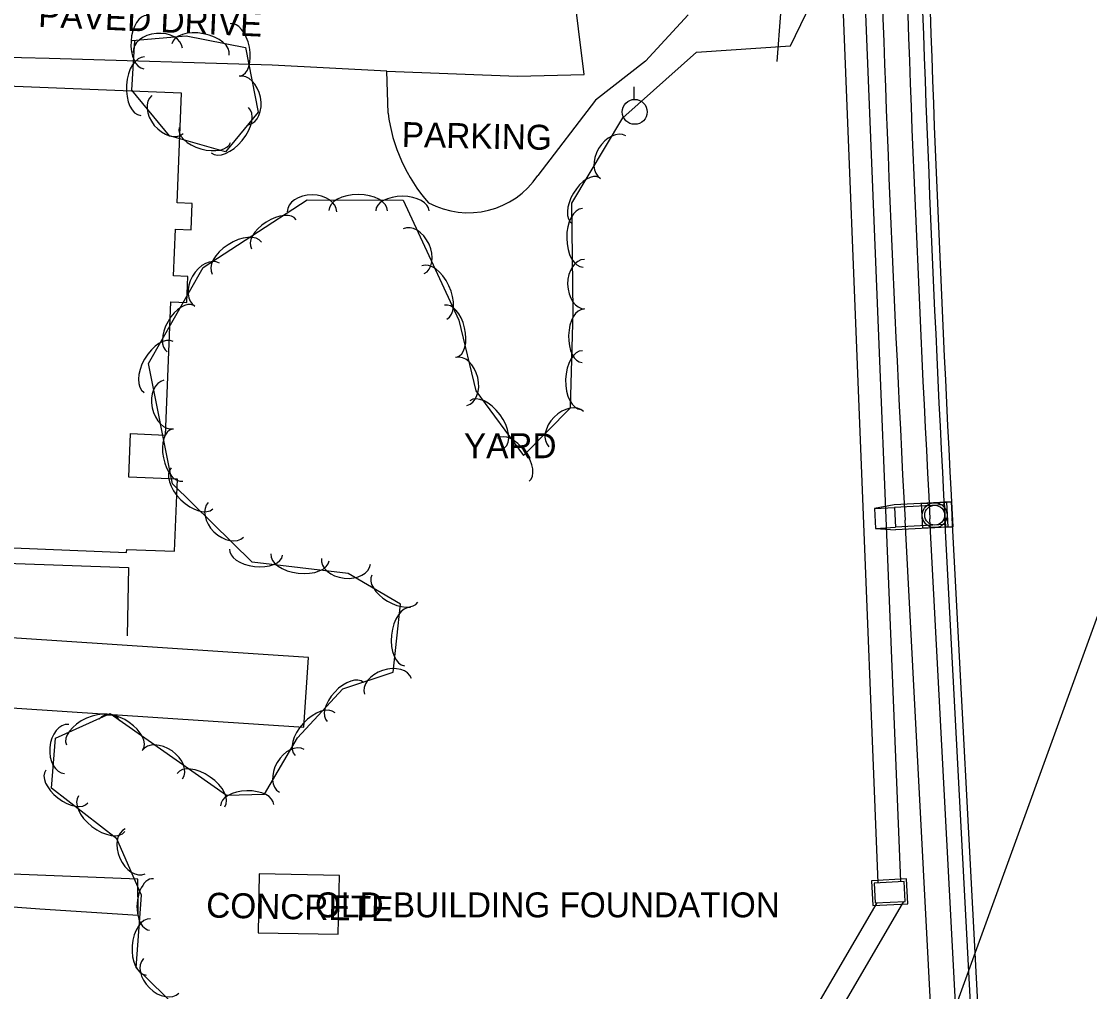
# Model space of a CAD drawing. Extents: x 978516 to 993312, y 1836504 to 1846212.
# Drawn here: x 992275.9 to 992490.2, y 1842182.6 to 1842377.1 of the extents above; entities that cross this region are included whole.
import ezdxf

# ---------------------------------------------------------------- set-up
doc = ezdxf.new("R2010")
doc.units = 0
for name, color, linetype in [('R_Drainage', 7, 'Continuous'), ('R_Proposed Road', 7, 'Continuous'), ('S_BUILDING', 7, 'Continuous'), ('S_BUILDING_ANNOT', 7, 'Continuous'), ('S_DRIVEWAY_ANNOT', 7, 'Continuous'), ('S_FENCE', 7, 'Continuous'), ('S_PARKING', 7, 'Continuous'), ('S_PARKING_ANNOT', 7, 'Continuous'), ('S_SANITARY_SEWER', 7, 'Continuous'), ('S_SIDEWALK', 7, 'Continuous'), ('S_SURVEY_TEXT_ANNOT', 7, 'Continuous'), ('S_TREE', 7, 'Continuous'), ('S_UTILITY_POLE', 7, 'Continuous')]:
    doc.layers.add(name, color=color, linetype=linetype)

msp = doc.modelspace()

# ---------------------------------------------------------------- linework, layer by layer
at = {"layer": 'R_Drainage'}
for p, q in [((992437.88, 1842450.3), (992447.74, 1842204.4)), ((992442.38, 1842450.4), (992452.24, 1842204.64)), ((992451, 1842280.19), (992447.03, 1842279.48)), ((992461.48, 1842280.75), (992451, 1842280.19)), ((992461.01, 1842280.22), (992451.03, 1842279.69)), ((992456.76, 1842275.49), (992456.49, 1842280.48)), ((992461.01, 1842280.22), (992461.22, 1842276.23)), ((992461.48, 1842280.75), (992461.75, 1842275.75)), ((992447.03, 1842279.48), (992451.03, 1842279.69)), ((992447.03, 1842279.48), (992447.24, 1842275.48)), ((992451.03, 1842279.69), (992451.24, 1842275.7)), ((992447.24, 1842275.48), (992451.24, 1842275.7)), ((992461.22, 1842276.23), (992451.24, 1842275.7)), ((992461.75, 1842275.75), (992451.27, 1842275.2)), ((992461.25, 1842275.73), (992462.75, 1842275.81)), ((992447.24, 1842275.48), (992451.27, 1842275.2)), ((992452.89, 1842200.67), (992388.83, 1842091.42)), ((992447.51, 1842200.38), (992384.95, 1842093.69))]:
    msp.add_line(p, q, dxfattribs=at)
for points in [[(992456.76, 1842275.49), (992456.49, 1842280.48), (992461.48, 1842280.74), (992461.75, 1842275.75)], [(992461.25, 1842275.72), (992460.99, 1842280.72), (992462.48, 1842280.8), (992462.75, 1842275.8)], [(992446.73, 1842199.84), (992453.72, 1842200.21), (992453.46, 1842205.2), (992446.47, 1842204.83)], [(992446.73, 1842199.84), (992453.72, 1842200.21), (992453.46, 1842205.2), (992446.47, 1842204.83)], [(992447.2, 1842200.36), (992453.2, 1842200.68), (992452.98, 1842204.68), (992446.99, 1842204.36)], [(992447.2, 1842200.36), (992453.2, 1842200.68), (992452.98, 1842204.68), (992446.99, 1842204.36)]]:
    msp.add_lwpolyline(points, close=True, dxfattribs=at)
msp.add_lwpolyline([(992462.75, 1842275.81), (992462.48, 1842280.8), (992460.99, 1842280.72), (992461.25, 1842275.73)], dxfattribs=at)
for radius in [2.5, 2.5, 2.5, 2, 2, 2]:
    msp.add_circle((992459.12, 1842278.12), radius, dxfattribs=at)
at = {"layer": 'R_Proposed Road'}
for p, q in [((992481.49, 1841740.77), (992453.17, 1842277.1)), ((992486.48, 1841741.04), (992458.16, 1842277.36)), ((992489.48, 1841741.19), (992461.15, 1842277.52)), ((992490.97, 1841741.27), (992462.65, 1842277.6))]:
    msp.add_line(p, q, dxfattribs=at)
for radius, start in [(5752.08, 180.090646), (5749.08, 180.074434), (5747.58, 180.074434), (5757.08, 180.10692)]:
    msp.add_arc((998202.23, 1842580.69), radius, start, 183.022805, dxfattribs=at)
at = {"layer": 'S_BUILDING'}
msp.add_lwpolyline([(992274.29, 1842271.55), (992297.01, 1842270.63), (992297.04, 1842271.27), (992306.63, 1842270.88), (992307.21, 1842285.34), (992297.45, 1842285.74), (992297.8, 1842294.47), (992304.82, 1842294.19), (992305.9, 1842320.88), (992309.11, 1842320.75), (992309.32, 1842325.97), (992306.45, 1842326.09), (992306.83, 1842335.45), (992309.96, 1842335.33), (992310.17, 1842340.61), (992307.17, 1842340.73), (992308.06, 1842362.76), (992267.87, 1842364.38)], dxfattribs=at)
for points in [[(992264.82, 1842240.1), (992332.57, 1842235.58), (992333.5, 1842249.55), (992265.75, 1842254.07)], [(992323.63, 1842206.19), (992323.39, 1842194.39), (992339.49, 1842194.07), (992339.73, 1842205.86)]]:
    msp.add_lwpolyline(points, close=True, dxfattribs=at)
at = {"layer": 'S_FENCE'}
msp.add_lwpolyline([(992429.67, 1842398.07), (992427.47, 1842369.1)], dxfattribs=at)
at = {"layer": 'S_PARKING'}
for points in [[(992349.22, 1842367.15), (992375.4, 1842366.15), (992388.79, 1842366.46), (992386.52, 1842384.89)], [(992409.69, 1842378.44), (992401.09, 1842369.19), (992391.08, 1842361.34), (992379.52, 1842346.24)], [(992349.46, 1842358.77), (992349.22, 1842367.15), (992326.2, 1842368.34), (992281.51, 1842369.73), (992264.8, 1842370.1), (992260.87, 1842360.15), (992261.96, 1842356.21)], [(992260.34, 1842270.15), (992272.9, 1842268.52), (992297.43, 1842267.66), (992297.15, 1842253.92)]]:
    msp.add_lwpolyline(points, dxfattribs=at)
for centre, major_axis, ratio, start_param, end_param in [((992381.59, 1842362), (20.67, -25.55), 0.975395, 4.14396, 4.755424), ((992365.56, 1842355.5), (15.97, 5.13), 0.997719, 3.906449, 5.386361)]:
    msp.add_ellipse(centre, major_axis=major_axis, ratio=ratio, start_param=start_param, end_param=end_param, dxfattribs=at)
at = {"layer": 'S_SANITARY_SEWER'}
msp.add_line((992525.85, 1842351.91), (992383.83, 1841960.72), dxfattribs=at)
at = {"layer": 'S_SIDEWALK'}
msp.add_lwpolyline([(992221.89, 1842218.02), (992220.1, 1842174.46), (992222.86, 1842174.4), (992224.75, 1842202.24), (992252.67, 1842201.19), (992279.63, 1842199.2), (992299.31, 1842197.92), (992299.3, 1842205.14), (992274.15, 1842206.16), (992233.75, 1842208.28), (992225.29, 1842208.48), (992225.59, 1842217.47)], dxfattribs=at)
at = {"layer": 'S_TREE'}
for points in [[(992310.3, 1842176.28), (992298.92, 1842187.33), (992300.02, 1842201.94), (992295.04, 1842213.23), (992281.95, 1842223.41), (992282.78, 1842233.39), (992293.7, 1842238.32), (992317.04, 1842222), (992324.67, 1842222.16), (992331.29, 1842233.5), (992340.4, 1842243.27), (992350.47, 1842246.63), (992351.93, 1842260.26), (992341.44, 1842266.42), (992322.21, 1842268.67), (992306.2, 1842284.44), (992301.41, 1842308.56), (992312.39, 1842327.8), (992333.24, 1842341.33), (992352.47, 1842341.3), (992363.69, 1842317.22), (992367.05, 1842303.04), (992376.61, 1842290.08), (992386.04, 1842299.65), (992386.57, 1842318.99), (992386.33, 1842340.68), (992396.56, 1842357.82), (992411.32, 1842370.97), (992430.16, 1842372.22), (992437.39, 1842387.19)], [(992298.14, 1842373.29), (992308.96, 1842374.23), (992320.87, 1842371.92), (992323.43, 1842358.94), (992316.88, 1842350.96), (992305.63, 1842354.19), (992298.05, 1842363.37), (992298.68, 1842373.3)]]:
    msp.add_lwpolyline(points, dxfattribs=at)
for centre, major_axis, ratio, start_param, end_param in [((992300.79, 1842373), (-0.34, -5.34), 0.540699, 3.141593, 6.283185), ((992318.81, 1842371.43), (-1.03, 5.25), 0.540699, 3.141593, 6.283185), ((992303.28, 1842371.34), (-4.94, -0.43), 0.685311, 3.141593, 6.283185), ((992311.85, 1842371.51), (-5.76, 1.11), 0.55008, 3.141593, 6.283185), ((992300.23, 1842364.15), (-0.37, -5.86), 0.55008, 3.141593, 6.283185), ((992320.54, 1842361.27), (-0.96, 4.86), 0.685311, 3.141593, 6.283185), ((992305.2, 1842358.45), (3.15, -3.82), 0.685311, 3.141593, 6.283185), ((992317.72, 1842355.32), (3.72, 4.54), 0.55008, 3.141593, 6.283185), ((992312.7, 1842354.36), (5.14, -1.48), 0.540699, 3.141593, 6.283185), ((992394.62, 1842349.92), (-2.54, -4.25), 0.685302, 3.141593, 6.283185), ((992389.12, 1842341.21), (-2.74, -4.59), 0.540692, 3.141593, 6.283185), ((992334.21, 1842338.95), (-4.96, 0.01), 0.685188, 3.141593, 6.283185), ((992343.47, 1842339.19), (-5.87, 0.01), 0.549981, 3.141593, 6.283185), ((992352.34, 1842339.17), (-5.35, 0.01), 0.540602, 3.141593, 6.283185), ((992326.57, 1842334.47), (-4.49, -2.91), 0.540654, 3.141593, 6.283185), ((992388.53, 1842333.72), (0.06, -5.87), 0.550071, 3.141593, 6.283185), ((992354.61, 1842331.06), (-2.09, 4.49), 0.685254, 3.141593, 6.283185), ((992319.13, 1842329.65), (-4.92, -3.19), 0.550034, 3.141593, 6.283185), ((992313.17, 1842324.36), (-2.46, -4.3), 0.685303, 3.141593, 6.283185), ((992388.89, 1842324.46), (0.05, -4.96), 0.6853, 3.141593, 6.283185), ((992358.75, 1842322.78), (-2.48, 5.32), 0.550034, 3.141593, 6.283185), ((992307.84, 1842315.54), (-2.65, -4.64), 0.540693, 3.141593, 6.283185), ((992362.02, 1842315.03), (-1.24, 5.2), 0.540674, 3.141593, 6.283185), ((992388.56, 1842314.08), (-0.15, -5.34), 0.540693, 3.141593, 6.283185), ((992303.44, 1842307.84), (-2.91, -5.1), 0.550074, 3.141593, 6.283185), ((992364.15, 1842304.95), (-1.15, 4.82), 0.685279, 3.141593, 6.283185), ((992388.31, 1842305.21), (-0.16, -5.87), 0.550073, 3.141593, 6.283185), ((992305.48, 1842300.32), (0.97, -4.86), 0.685283, 3.141593, 6.283185), ((992369.34, 1842296.36), (-3.48, 4.72), 0.550013, 3.141593, 6.283185), ((992385.18, 1842295.39), (-3.48, -3.53), 0.68528, 3.141593, 6.283185), ((992307.23, 1842290.16), (1.04, -5.24), 0.540677, 3.141593, 6.283185), ((992374.6, 1842289.22), (-3.17, 4.3), 0.540633, 3.141593, 6.283185), ((992310.16, 1842283.52), (4.18, -4.12), 0.549997, 3.141593, 6.283185), ((992316.93, 1842277.21), (3.53, -3.48), 0.685208, 3.141593, 6.283185), ((992323, 1842270.71), (5.31, -0.62), 0.540597, 3.141593, 6.283185), ((992331.81, 1842269.68), (5.83, -0.68), 0.549976, 3.141593, 6.283185), ((992341.03, 1842268.87), (4.92, -0.57), 0.685181, 3.141593, 6.283185), ((992350.81, 1842263.38), (4.61, -2.71), 0.540601, 3.141593, 6.283185), ((992353.37, 1842253.75), (-0.62, -5.84), 0.550077, 3.141593, 6.283185), ((992349.45, 1842243.78), (-4.7, -1.57), 0.68522, 3.141593, 6.283185), ((992340.89, 1842240.68), (-3.65, -3.91), 0.540678, 3.141593, 6.283185), ((992334.84, 1842234.2), (-4, -4.29), 0.550058, 3.141593, 6.283185), ((992290.3, 1842234.46), (-5.35, -2.41), 0.550018, 3.141593, 6.283185), ((992295.91, 1842234.19), (-4.38, 3.06), 0.540606, 3.141593, 6.283185), ((992284.99, 1842231.24), (-0.41, -4.94), 0.685306, 3.141593, 6.283185), ((992304.2, 1842228.07), (-4.06, 2.84), 0.685192, 3.141593, 6.283185), ((992330.16, 1842226.84), (-2.5, -4.28), 0.685303, 3.141593, 6.283185), ((992285.02, 1842223.7), (4.22, -3.28), 0.540609, 3.141593, 6.283185), ((992311.94, 1842222.97), (-4.81, 3.36), 0.549984, 3.141593, 6.283185), ((992321.21, 1842219.97), (-5.35, -0.11), 0.540604, 3.141593, 6.283185), ((992292.03, 1842218.26), (4.63, -3.6), 0.549988, 3.141593, 6.283185), ((992298.75, 1842210.72), (2, -4.53), 0.685256, 3.141593, 6.283185), ((992302, 1842200.08), (-0.39, -5.15), 0.559607, 3.14073, 6.282323), ((992301.36, 1842191.54), (-0.42, -5.65), 0.569316, 3.140701, 6.282293), ((992303.96, 1842185.75), (3.55, -3.45), 0.685207, 3.141593, 6.283185)]:
    msp.add_ellipse(centre, major_axis=major_axis, ratio=ratio, start_param=start_param, end_param=end_param, dxfattribs=at)
at = {"layer": 'S_UTILITY_POLE'}
msp.add_line((992398.8, 1842361.52), (992398.8, 1842364), dxfattribs=at)
msp.add_circle((992398.94, 1842359), 2.5, dxfattribs=at)

# ---------------------------------------------------------------- texts
at = {"layer": 'S_BUILDING_ANNOT'}
msp.add_text('CONCRETE', height=5, rotation=358.8373, dxfattribs=at).set_placement((992312.95, 1842197.45))
at = {"layer": 'S_DRIVEWAY_ANNOT'}
msp.add_text('PAVED DRIVE', height=5.0005, rotation=357.4745, dxfattribs=at).set_placement((992279.23, 1842376.06))
at = {"layer": 'S_PARKING_ANNOT'}
msp.add_text('PARKING', height=5, rotation=358.8373, dxfattribs=at).set_placement((992352.18, 1842351.97))
at = {"layer": 'S_SURVEY_TEXT_ANNOT'}
for s, p in [('YARD', (992364.68, 1842289.55)), ('OLD BUILDING FOUNDATION', (992334.81, 1842197.48))]:
    msp.add_text(s, height=5, dxfattribs=at).set_placement(p)

doc.saveas('drawing.dxf')
